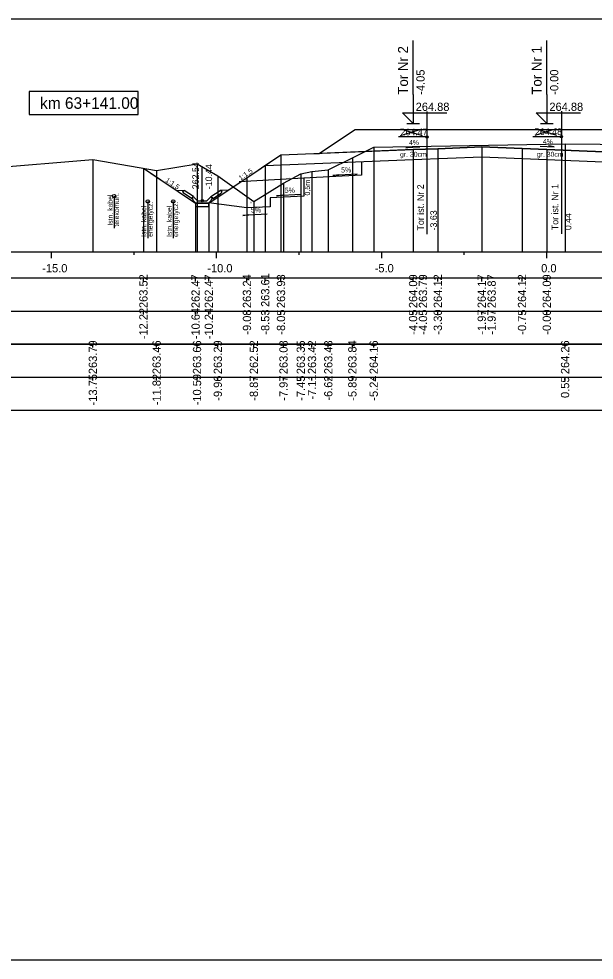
# Model space of a CAD drawing. Extents: x 6516023 to 6560129, y 5513077 to 5529206.
# Drawn here: x 6520487 to 6520504.42, y 5514451.16 to 5514479.66 of the extents above; entities that cross this region are included whole.
import ezdxf

# ---------------------------------------------------------------- set-up
doc = ezdxf.new("R2010")
doc.units = 0
for name, color, linetype in [('IR_default', 7, 'Continuous'), ('TOR_PRZEK_P-kable', 7, 'Continuous'), ('TOR_PRZEK_P-komponent', 7, 'Continuous'), ('TOR_PRZEK_P-odwodnienie', 7, 'Continuous'), ('TOR_PRZEK_P-opisy', 7, 'Continuous'), ('TOR_PRZEK_P-schodkowanie+wymiana', 7, 'Continuous'), ('TOR_PRZEK_P-tabelka istniejace', 7, 'Continuous'), ('TOR_PRZEK_P-tabelka projektowane', 7, 'Continuous'), ('TOR_PRZEK_P-teren istniejacy', 7, 'Continuous'), ('TOR_PRZEK_P-tory istniejace', 7, 'Continuous'), ('TOR_PRZEK_P-tory projektowane', 7, 'Continuous'), ('TOR_PRZEK_P-uklad odniesienia', 7, 'Continuous'), ('TOR_PRZEK_P-warstwa ochronna I', 7, 'Continuous'), ('TOR_PRZEK_P-warstwa ochronna II', 7, 'Continuous'), ('TOR_PS_T-skarpy projektowane', 7, 'Continuous'), ('TOR_RAMKI-ramka+tabelka 1', 7, 'Continuous')]:
    doc.layers.add(name, color=color, linetype=linetype)

msp = doc.modelspace()

# ---------------------------------------------------------------- linework, layer by layer
at = {"layer": 'IR_default'}
msp.add_lwpolyline([(6520490.771, 5514475.131), (6520491, 5514474.979), (6520491.767, 5514474.467), (6520491.851, 5514474.411), (6520492.352, 5514474.077), (6520492.41, 5514474.077), (6520492.752, 5514474.077), (6520492.919, 5514474.189), (6520493.907, 5514474.847), (6520493.965, 5514474.886), (6520494.3, 5514475.109), (6520494.392, 5514475.171), (6520494.938, 5514475.535), (6520495.93, 5514475.574), (6520496.098, 5514475.581), (6520496.255, 5514475.686), (6520497.188, 5514476.308), (6520497.694, 5514476.308), (6520500.688, 5514476.308), (6520500.768, 5514476.308), (6520501.238, 5514476.308), (6520504.232, 5514476.308), (6520504.738, 5514476.308)], dxfattribs=at)
at = {"layer": 'TOR_PRZEK_P-kable'}
for p, q in [((6520489.884, 5514474.291), (6520489.884, 5514473.317)), ((6520490.904, 5514474.128), (6520490.904, 5514473.018)), ((6520491.675, 5514474.126), (6520491.675, 5514473.016))]:
    msp.add_line(p, q, dxfattribs=at)
for centre in [(6520489.884, 5514474.291), (6520490.904, 5514474.128), (6520491.675, 5514474.126)]:
    msp.add_circle(centre, 0.05, dxfattribs=at)
at = {"layer": 'TOR_PRZEK_P-komponent'}
msp.add_lwpolyline([(6520497.188, 5514476.308), (6520500.688, 5514476.308), (6520501.238, 5514476.308), (6520504.738, 5514476.308), (6520505.472, 5514475.819), (6520510.538, 5514475.819), (6520511.788, 5514475.819), (6520515.288, 5514475.819), (6520516.373, 5514475.095), (6520513.538, 5514475.209), (6520512.788, 5514475.239), (6520511.538, 5514475.289), (6520510.788, 5514475.289), (6520509.538, 5514475.239), (6520508.788, 5514475.209), (6520506.088, 5514475.101), (6520505.688, 5514475.591), (6520502.988, 5514475.699), (6520502.238, 5514475.729), (6520501.018, 5514475.778), (6520499.688, 5514475.725), (6520498.938, 5514475.695), (6520496.098, 5514475.581), (6520496.098, 5514475.581)], close=True, dxfattribs=at)
at = {"layer": 'TOR_PRZEK_P-odwodnienie'}
for p, q in [((6520492.552, 5514474.147), (6520492.552, 5514475.191)), ((6520492.287, 5514474.273), (6520492.007, 5514474.46)), ((6520492.817, 5514474.273), (6520493.097, 5514474.46)), ((6520492.243, 5514474.206), (6520491.982, 5514474.381)), ((6520492.254, 5514474.223), (6520492.243, 5514474.206)), ((6520492.244, 5514474.242), (6520492.292, 5514474.266)), ((6520492.287, 5514474.273), (6520492.279, 5514474.26)), ((6520492.412, 5514474.147), (6520492.292, 5514474.266)), ((6520492.412, 5514474.147), (6520492.692, 5514474.147)), ((6520492.692, 5514474.147), (6520492.812, 5514474.266)), ((6520492.812, 5514474.266), (6520492.859, 5514474.242)), ((6520492.817, 5514474.273), (6520492.825, 5514474.26)), ((6520492.85, 5514474.223), (6520492.861, 5514474.206)), ((6520492.861, 5514474.206), (6520493.122, 5514474.381)), ((6520492.362, 5514474.077), (6520492.742, 5514474.077))]:
    msp.add_line(p, q, dxfattribs=at)
for points in [[(6520493.907, 5514474.847), (6520493.906, 5514474.848), (6520493.907, 5514474.847), (6520493.906, 5514474.847), (6520493.907, 5514474.847), (6520493.907, 5514474.847), (6520493.907, 5514474.847), (6520493.907, 5514474.848)], [(6520495.185, 5514474.866), (6520495.184, 5514474.866), (6520495.185, 5514474.866), (6520495.184, 5514474.865), (6520495.185, 5514474.866), (6520495.185, 5514474.865), (6520495.185, 5514474.866), (6520495.185, 5514474.866)], [(6520491.76, 5514474.472), (6520492.007, 5514474.46)], [(6520491.957, 5514474.433), (6520492.007, 5514474.46)], [(6520491.957, 5514474.433), (6520491.982, 5514474.381)], [(6520493.343, 5514474.472), (6520493.097, 5514474.46)], [(6520493.147, 5514474.433), (6520493.097, 5514474.46)], [(6520493.147, 5514474.433), (6520493.122, 5514474.381)], [(6520492.279, 5514474.26), (6520492.244, 5514474.242)], [(6520492.292, 5514474.147), (6520492.244, 5514474.242)], [(6520492.244, 5514474.242), (6520492.254, 5514474.223)], [(6520492.362, 5514474.077), (6520492.292, 5514474.147)], [(6520492.742, 5514474.077), (6520492.812, 5514474.147)], [(6520492.812, 5514474.147), (6520492.859, 5514474.242)], [(6520492.825, 5514474.26), (6520492.86, 5514474.242)], [(6520492.86, 5514474.242), (6520492.85, 5514474.223)], [(6520492.352, 5514474.077), (6520492.351, 5514474.078), (6520492.352, 5514474.077), (6520492.351, 5514474.077), (6520492.352, 5514474.077), (6520492.352, 5514474.077), (6520492.352, 5514474.077), (6520492.352, 5514474.078)], [(6520492.752, 5514474.077), (6520492.352, 5514474.077), (6520492.352, 5514473.977), (6520492.752, 5514473.977), (6520492.752, 5514474.077)], [(6520492.752, 5514474.077), (6520492.751, 5514474.078), (6520492.752, 5514474.077), (6520492.751, 5514474.077), (6520492.752, 5514474.077), (6520492.752, 5514474.077), (6520492.752, 5514474.077), (6520492.752, 5514474.078)], [(6520493.63, 5514474.096), (6520493.629, 5514474.096), (6520493.63, 5514474.096), (6520493.629, 5514474.095), (6520493.63, 5514474.096), (6520493.63, 5514474.095), (6520493.63, 5514474.096), (6520493.63, 5514474.096)], [(6520494.03, 5514474.096), (6520494.029, 5514474.096), (6520494.03, 5514474.096), (6520494.029, 5514474.095), (6520494.03, 5514474.096), (6520494.03, 5514474.095), (6520494.03, 5514474.096), (6520494.03, 5514474.096)]]:
    msp.add_lwpolyline(points, dxfattribs=at)
msp.add_circle((6520492.552, 5514474.147), 0.035, dxfattribs=at)
at = {"layer": 'TOR_PRZEK_P-opisy'}
for points in [[(6520499.14, 5514475.772), (6520498.722, 5514475.753), (6520498.889, 5514475.781)], [(6520502.791, 5514475.8), (6520503.209, 5514475.781), (6520503.041, 5514475.809)]]:
    msp.add_lwpolyline(points, dxfattribs=at)
at = {"layer": 'TOR_PRZEK_P-schodkowanie+wymiana'}
for p, q in [((6520497.372, 5514475.333), (6520497.372, 5514474.922)), ((6520495.633, 5514474.835), (6520493.673, 5514474.726)), ((6520497.372, 5514474.922), (6520495.633, 5514474.835)), ((6520495.633, 5514474.835), (6520495.633, 5514474.292)), ((6520495.633, 5514474.292), (6520494.61, 5514474.24)), ((6520494.61, 5514474.24), (6520494.61, 5514473.969))]:
    msp.add_line(p, q, dxfattribs=at)
msp.add_lwpolyline([(6520494.61, 5514473.969), (6520493.907, 5514473.934), (6520492.752, 5514474.087)], dxfattribs=at)
at = {"layer": 'TOR_PRZEK_P-tabelka istniejace'}
for p, q in [((6520489.24, 5514469.706), (6520489.24, 5514469.806)), ((6520491.172, 5514469.706), (6520491.172, 5514469.806)), ((6520492.395, 5514469.706), (6520492.395, 5514469.806)), ((6520493.025, 5514469.706), (6520493.025, 5514469.806)), ((6520494.116, 5514469.706), (6520494.116, 5514469.806)), ((6520495.014, 5514469.706), (6520495.014, 5514469.806)), ((6520495.538, 5514469.706), (6520495.538, 5514469.806)), ((6520495.877, 5514469.706), (6520495.877, 5514469.806)), ((6520496.371, 5514469.706), (6520496.371, 5514469.806)), ((6520497.1, 5514469.706), (6520497.1, 5514469.806)), ((6520497.746, 5514469.706), (6520497.746, 5514469.806)), ((6520503.542, 5514469.706), (6520503.542, 5514469.806)), ((6520452.163, 5514468.806), (6520545.963, 5514468.806)), ((6520489.24, 5514468.706), (6520489.24, 5514468.806)), ((6520491.172, 5514468.706), (6520491.172, 5514468.806)), ((6520492.395, 5514468.706), (6520492.395, 5514468.806)), ((6520493.025, 5514468.706), (6520493.025, 5514468.806)), ((6520494.116, 5514468.706), (6520494.116, 5514468.806)), ((6520495.014, 5514468.706), (6520495.014, 5514468.806)), ((6520495.538, 5514468.706), (6520495.538, 5514468.806)), ((6520495.877, 5514468.706), (6520495.877, 5514468.806)), ((6520496.371, 5514468.706), (6520496.371, 5514468.806)), ((6520497.1, 5514468.706), (6520497.1, 5514468.806)), ((6520497.746, 5514468.706), (6520497.746, 5514468.806)), ((6520503.542, 5514468.706), (6520503.542, 5514468.806))]:
    msp.add_line(p, q, dxfattribs=at)
for points in [[(6520503.542, 5514475.871), (6520503.542, 5514472.806), (6520503.542, 5514472.676), (6520503.542, 5514472.606)], [(6520497.746, 5514475.771), (6520497.746, 5514472.806), (6520497.746, 5514472.676), (6520497.746, 5514472.606)], [(6520489.24, 5514475.393), (6520489.24, 5514472.806), (6520489.24, 5514472.676), (6520489.24, 5514472.606)], [(6520492.395, 5514475.268), (6520492.395, 5514472.806), (6520492.395, 5514472.676), (6520492.395, 5514472.606)], [(6520497.1, 5514475.451), (6520497.1, 5514472.806), (6520497.1, 5514472.676), (6520497.1, 5514472.606)], [(6520491.172, 5514475.066), (6520491.172, 5514472.806), (6520491.172, 5514472.676), (6520491.172, 5514472.606)], [(6520495.877, 5514475.03), (6520495.877, 5514472.806), (6520495.877, 5514472.676), (6520495.877, 5514472.606)], [(6520496.371, 5514475.087), (6520496.371, 5514472.806), (6520496.371, 5514472.676), (6520496.371, 5514472.606)], [(6520493.025, 5514474.9), (6520493.025, 5514472.806), (6520493.025, 5514472.676), (6520493.025, 5514472.606)], [(6520495.538, 5514474.96), (6520495.538, 5514472.806), (6520495.538, 5514472.676), (6520495.538, 5514472.606)], [(6520495.014, 5514474.682), (6520495.014, 5514472.806), (6520495.014, 5514472.676), (6520495.014, 5514472.606)], [(6520494.116, 5514474.124), (6520494.116, 5514472.806), (6520494.116, 5514472.676), (6520494.116, 5514472.606)]]:
    msp.add_lwpolyline(points, dxfattribs=at)
msp.add_lwpolyline([(6520452.163, 5514469.806), (6520452.163, 5514467.806), (6520545.963, 5514467.806), (6520545.963, 5514469.806)], close=True, dxfattribs=at)
at = {"layer": 'TOR_PRZEK_P-tabelka projektowane'}
for p, q in [((6520490.771, 5514471.706), (6520490.771, 5514471.806)), ((6520492.352, 5514471.706), (6520492.352, 5514471.806)), ((6520492.752, 5514471.706), (6520492.752, 5514471.806)), ((6520493.907, 5514471.706), (6520493.907, 5514471.806)), ((6520494.459, 5514471.706), (6520494.459, 5514471.806)), ((6520494.938, 5514471.706), (6520494.938, 5514471.806)), ((6520498.938, 5514471.706), (6520498.938, 5514471.806)), ((6520498.938, 5514471.706), (6520498.938, 5514471.806)), ((6520499.688, 5514471.706), (6520499.688, 5514471.806)), ((6520501.018, 5514471.706), (6520501.018, 5514471.806)), ((6520501.018, 5514471.706), (6520501.018, 5514471.806)), ((6520502.238, 5514471.706), (6520502.238, 5514471.806)), ((6520502.988, 5514471.706), (6520502.988, 5514471.806)), ((6520452.163, 5514470.806), (6520545.963, 5514470.806)), ((6520490.771, 5514470.706), (6520490.771, 5514470.806)), ((6520492.352, 5514470.706), (6520492.352, 5514470.806)), ((6520492.752, 5514470.706), (6520492.752, 5514470.806)), ((6520493.907, 5514470.706), (6520493.907, 5514470.806)), ((6520494.459, 5514470.706), (6520494.459, 5514470.806)), ((6520494.938, 5514470.706), (6520494.938, 5514470.806)), ((6520498.938, 5514470.706), (6520498.938, 5514470.806)), ((6520498.938, 5514470.706), (6520498.938, 5514470.806)), ((6520499.688, 5514470.706), (6520499.688, 5514470.806)), ((6520501.018, 5514470.706), (6520501.018, 5514470.806)), ((6520501.018, 5514470.706), (6520501.018, 5514470.806)), ((6520502.238, 5514470.706), (6520502.238, 5514470.806)), ((6520502.988, 5514470.706), (6520502.988, 5514470.806))]:
    msp.add_line(p, q, dxfattribs=at)
for points in [[(6520498.938, 5514475.695), (6520498.938, 5514472.806), (6520498.938, 5514472.676), (6520498.938, 5514472.606)], [(6520499.688, 5514475.725), (6520499.688, 5514472.806), (6520499.688, 5514472.676), (6520499.688, 5514472.606)], [(6520501.018, 5514475.778), (6520501.018, 5514472.806), (6520501.018, 5514472.676), (6520501.018, 5514472.606)], [(6520502.238, 5514475.729), (6520502.238, 5514472.806), (6520502.238, 5514472.676), (6520502.238, 5514472.606)], [(6520502.988, 5514475.699), (6520502.988, 5514472.806), (6520502.988, 5514472.676), (6520502.988, 5514472.606)], [(6520494.938, 5514475.535), (6520494.938, 5514472.806), (6520494.938, 5514472.676), (6520494.938, 5514472.606)], [(6520498.938, 5514475.395), (6520498.938, 5514472.806), (6520498.938, 5514472.676), (6520498.938, 5514472.606)], [(6520501.018, 5514475.478), (6520501.018, 5514472.806), (6520501.018, 5514472.676), (6520501.018, 5514472.606)], [(6520490.771, 5514475.131), (6520490.771, 5514472.806), (6520490.771, 5514472.676), (6520490.771, 5514472.606)], [(6520494.459, 5514475.216), (6520494.459, 5514472.806), (6520494.459, 5514472.676), (6520494.459, 5514472.606)], [(6520493.907, 5514474.847), (6520493.907, 5514472.806), (6520493.907, 5514472.676), (6520493.907, 5514472.606)], [(6520492.352, 5514474.077), (6520492.352, 5514472.806), (6520492.352, 5514472.676), (6520492.352, 5514472.606)], [(6520492.752, 5514474.077), (6520492.752, 5514472.806), (6520492.752, 5514472.676), (6520492.752, 5514472.606)]]:
    msp.add_lwpolyline(points, dxfattribs=at)
msp.add_lwpolyline([(6520452.163, 5514471.806), (6520452.163, 5514469.806), (6520545.963, 5514469.806), (6520545.963, 5514471.806)], close=True, dxfattribs=at)
at = {"layer": 'TOR_PRZEK_P-teren istniejacy'}
msp.add_lwpolyline([(6520486.068, 5514475.13), (6520489.24, 5514475.393), (6520491.172, 5514475.066), (6520492.395, 5514475.268), (6520493.025, 5514474.9), (6520494.116, 5514474.124), (6520495.014, 5514474.682), (6520495.538, 5514474.96), (6520495.877, 5514475.03), (6520496.371, 5514475.087), (6520497.1, 5514475.451), (6520497.746, 5514475.771), (6520503.542, 5514475.871), (6520505.668, 5514475.851), (6520507.954, 5514475.854), (6520515.045, 5514475.644), (6520515.344, 5514475.519), (6520515.881, 5514475.287), (6520516.897, 5514475.285), (6520517.383, 5514475.239), (6520518.392, 5514475.19), (6520519.912, 5514475.283), (6520522.397, 5514475.364)], dxfattribs=at)
at = {"layer": 'TOR_PRZEK_P-tory istniejace'}
for p, q in [((6520499.359, 5514476.854), (6520499.359, 5514473.134)), ((6520503.431, 5514476.863), (6520503.431, 5514473.143)), ((6520498.56, 5514476.126), (6520499.212, 5514476.329)), ((6520498.56, 5514476.329), (6520499.212, 5514476.126)), ((6520502.632, 5514476.135), (6520503.283, 5514476.338)), ((6520502.632, 5514476.338), (6520503.283, 5514476.135)), ((6520499.36, 5514476.079), (6520498.494, 5514476.079)), ((6520503.432, 5514476.088), (6520502.566, 5514476.088))]:
    msp.add_line(p, q, dxfattribs=at)
for centre in [(6520503.432, 5514476.088), (6520499.36, 5514476.079)]:
    msp.add_circle(centre, 0.035, dxfattribs=at)
at = {"layer": 'TOR_PRZEK_P-tory projektowane'}
for p, q in [((6520498.938, 5514477.366), (6520498.938, 5514478.998)), ((6520502.988, 5514477.366), (6520502.988, 5514478.998)), ((6520498.938, 5514477.366), (6520498.938, 5514476.488)), ((6520502.988, 5514477.366), (6520502.988, 5514476.488)), ((6520498.938, 5514476.488), (6520498.619, 5514476.807)), ((6520498.619, 5514476.807), (6520499.963, 5514476.807)), ((6520502.988, 5514476.488), (6520502.669, 5514476.807)), ((6520502.669, 5514476.807), (6520504.013, 5514476.807)), ((6520498.746, 5514476.488), (6520499.13, 5514476.488)), ((6520502.796, 5514476.488), (6520503.18, 5514476.488))]:
    msp.add_line(p, q, dxfattribs=at)
at = {"layer": 'TOR_PRZEK_P-uklad odniesienia'}
for p, q in [((6520455.963, 5514472.606), (6520545.963, 5514472.606)), ((6520487.988, 5514472.406), (6520487.988, 5514472.606)), ((6520490.488, 5514472.506), (6520490.488, 5514472.606)), ((6520492.988, 5514472.406), (6520492.988, 5514472.606)), ((6520495.488, 5514472.506), (6520495.488, 5514472.606)), ((6520497.988, 5514472.406), (6520497.988, 5514472.606)), ((6520500.488, 5514472.506), (6520500.488, 5514472.606)), ((6520502.988, 5514472.406), (6520502.988, 5514472.606))]:
    msp.add_line(p, q, dxfattribs=at)
msp.add_lwpolyline([(6520490.613, 5514477.456), (6520487.313, 5514477.456), (6520487.313, 5514476.756), (6520490.613, 5514476.756)], close=True, dxfattribs=at)
at = {"layer": 'TOR_PRZEK_P-warstwa ochronna I'}
msp.add_lwpolyline([(6520494.459, 5514475.216), (6520498.938, 5514475.395), (6520501.018, 5514475.478), (6520505.688, 5514475.291)], dxfattribs=at)
at = {"layer": 'TOR_PRZEK_P-warstwa ochronna II'}
msp.add_lwpolyline([(6520490.771, 5514475.131), (6520492.352, 5514474.077), (6520492.752, 5514474.077), (6520493.907, 5514474.847), (6520494.938, 5514475.535), (6520498.938, 5514475.695), (6520499.688, 5514475.725), (6520501.018, 5514475.778), (6520502.238, 5514475.729), (6520502.988, 5514475.699), (6520505.688, 5514475.591)], dxfattribs=at)
at = {"layer": 'TOR_PS_T-skarpy projektowane'}
for points in [[(6520497.247, 5514474.952), (6520496.512, 5514474.912), (6520496.684, 5514474.943)], [(6520495.539, 5514474.336), (6520494.804, 5514474.296), (6520494.977, 5514474.327)], [(6520494.517, 5514473.742), (6520493.781, 5514473.702), (6520493.954, 5514473.733)]]:
    msp.add_lwpolyline(points, dxfattribs=at)
at = {"layer": 'TOR_RAMKI-ramka+tabelka 1'}
msp.add_lwpolyline([(6520449.513, 5514479.656), (6520697.013, 5514479.656), (6520697.013, 5514451.156), (6520449.513, 5514451.156)], close=True, dxfattribs=at)

# ---------------------------------------------------------------- texts
at = {"layer": 'TOR_PRZEK_P-kable'}
for s, height, p in [('Istn. kabel', 0.14999, (6520489.84, 5514473.393)), ('telekomun.', 0.15, (6520490.034, 5514473.365)), ('Istn. kabel', 0.14999, (6520490.858, 5514473.055)), ('energetycz.', 0.14999, (6520491.053, 5514473.055)), ('Istn. kabel', 0.14999, (6520491.63, 5514473.052)), ('energetycz.', 0.14999, (6520491.824, 5514473.053))]:
    msp.add_text(s, height=height, rotation=90.0511, dxfattribs=at).set_placement(p)
at = {"layer": 'TOR_PRZEK_P-odwodnienie'}
for s, p in [('262.54', (6520492.452, 5514474.497)), ('-10.44', (6520492.852, 5514474.497))]:
    msp.add_text(s, height=0.2, rotation=90, dxfattribs=at).set_placement(p)
at = {"layer": 'TOR_PRZEK_P-opisy'}
for s, rotation, p in [('4%', 0.1515, (6520498.816, 5514475.837)), ('4%', 359.8485, (6520502.87, 5514475.866)), ('1:1,5', 34.0701, (6520493.718, 5514474.756)), ('1:1,5', 325.9299, (6520491.421, 5514474.736))]:
    msp.add_text(s, height=0.15, rotation=rotation, dxfattribs=at).set_placement(p)
at = {"layer": 'TOR_PRZEK_P-schodkowanie+wymiana'}
msp.add_text('0,5m', height=0.1545, rotation=90, dxfattribs=at).set_placement((6520495.815, 5514474.307))
at = {"layer": 'TOR_PRZEK_P-tabelka istniejace'}
for s, p in [('263.79', (6520489.365, 5514468.898)), ('263.46', (6520491.297, 5514468.898)), ('263.66', (6520492.52, 5514468.898)), ('263.29', (6520493.15, 5514468.898)), ('262.52', (6520494.241, 5514468.9)), ('263.08', (6520495.139, 5514468.898)), ('263.35', (6520495.663, 5514468.897)), ('263.42', (6520496.002, 5514468.9)), ('263.48', (6520496.496, 5514468.898)), ('263.84', (6520497.225, 5514468.899)), ('264.16', (6520497.871, 5514468.898)), ('264.26', (6520503.667, 5514468.898)), ('-13.75', (6520489.365, 5514467.953)), ('-11.82', (6520491.297, 5514467.956)), ('-10.59', (6520492.52, 5514467.955)), ('-9.96', (6520493.15, 5514468.094)), ('-8.87', (6520494.241, 5514468.094)), ('-7.97', (6520495.139, 5514468.094)), ('-7.45', (6520495.663, 5514468.093)), ('-7.11', (6520496.002, 5514468.129)), ('-6.62', (6520496.496, 5514468.096)), ('-5.89', (6520497.225, 5514468.094)), ('-5.24', (6520497.871, 5514468.095)), ('0.55', (6520503.667, 5514468.177))]:
    msp.add_text(s, height=0.25, rotation=90, dxfattribs=at).set_placement(p)
at = {"layer": 'TOR_PRZEK_P-tabelka projektowane'}
for s, p in [('263.52', (6520490.896, 5514470.9)), ('262.47', (6520492.477, 5514470.898)), ('262.47', (6520492.877, 5514470.898)), ('263.24', (6520494.032, 5514470.899)), ('263.61', (6520494.586, 5514470.933)), ('263.93', (6520495.063, 5514470.898)), ('264.09', (6520499.063, 5514470.898)), ('263.79', (6520499.363, 5514470.898)), ('264.12', (6520499.813, 5514470.9)), ('264.17', (6520501.143, 5514470.898)), ('263.87', (6520501.443, 5514470.898)), ('264.12', (6520502.363, 5514470.9)), ('264.09', (6520503.113, 5514470.898)), ('-12.22', (6520490.896, 5514469.956)), ('-10.64', (6520492.477, 5514469.955)), ('-10.24', (6520492.877, 5514469.955)), ('-9.08', (6520494.032, 5514470.094)), ('-8.53', (6520494.586, 5514470.094)), ('-8.05', (6520495.063, 5514470.093)), ('-4.05', (6520499.063, 5514470.093)), ('-4.05', (6520499.363, 5514470.093)), ('-3.30', (6520499.813, 5514470.094)), ('-1.97', (6520501.143, 5514470.094)), ('-1.97', (6520501.443, 5514470.094)), ('-0.75', (6520502.363, 5514470.093)), ('-0.00', (6520503.113, 5514470.094))]:
    msp.add_text(s, height=0.25, rotation=90, dxfattribs=at).set_placement(p)
at = {"layer": 'TOR_PRZEK_P-tory istniejace'}
for s, p in [('264.47', (6520498.56, 5514476.129)), ('264.48', (6520502.632, 5514476.138))]:
    msp.add_text(s, height=0.2, dxfattribs=at).set_placement(p)
for s, rotation, p in [('Tor ist. Nr 2', 90.0511, (6520499.266, 5514473.248)), ('Tor ist. Nr 1', 90.0511, (6520503.338, 5514473.258)), ('-3.63', 90, (6520499.66, 5514473.249)), ('0.44', 90, (6520503.732, 5514473.258))]:
    msp.add_text(s, height=0.2, rotation=rotation, dxfattribs=at).set_placement(p)
at = {"layer": 'TOR_PRZEK_P-tory projektowane'}
for s, height, p in [('Tor Nr 2', 0.3, (6520498.783, 5514477.359)), ('Tor Nr 1', 0.3, (6520502.833, 5514477.359)), ('-4.05', 0.25, (6520499.288, 5514477.358)), ('-0.00', 0.25, (6520503.338, 5514477.358))]:
    msp.add_text(s, height=height, rotation=90, dxfattribs=at).set_placement(p)
for p in [(6520499.018, 5514476.868), (6520503.068, 5514476.868)]:
    msp.add_text('264.88', height=0.25, dxfattribs=at).set_placement(p)
at = {"layer": 'TOR_PRZEK_P-uklad odniesienia'}
for s, height, p in [('km 63+141.00', 0.35, (6520487.641, 5514476.931)), ('-15.0', 0.25, (6520487.707, 5514471.981)), ('-10.0', 0.25, (6520492.707, 5514471.981)), ('-5.0', 0.25, (6520497.777, 5514471.981)), ('0.0', 0.25, (6520502.819, 5514471.981))]:
    msp.add_text(s, height=height, dxfattribs=at).set_placement(p)
at = {"layer": 'TOR_PRZEK_P-warstwa ochronna I'}
for p in [(6520498.545, 5514475.48), (6520502.689, 5514475.48)]:
    msp.add_text('gr. 30cm', height=0.15, dxfattribs=at).set_placement(p)
at = {"layer": 'TOR_PS_T-skarpy projektowane'}
for p in [(6520496.758, 5514475.004), (6520495.051, 5514474.388), (6520494.028, 5514473.793)]:
    msp.add_text('5%', height=0.1545, dxfattribs=at).set_placement(p)

doc.saveas('drawing.dxf')
